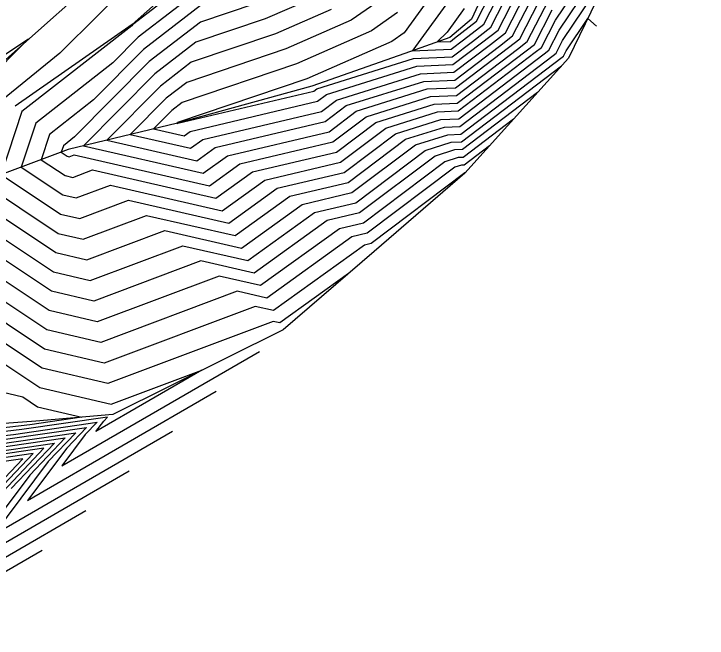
# Model space of a CAD drawing. Extents: x 2188792 to 2191981, y 386090 to 389710.
# Drawn here: x 2190880.32 to 2190920.83, y 388163.35 to 388199.83 of the extents above; entities that cross this region are included whole.
import ezdxf

# ---------------------------------------------------------------- set-up
doc = ezdxf.new("R2010")
doc.units = 0
for name, color, linetype in [('DTM Contours Major', 7, 'Continuous'), ('DTM Contours Minor', 7, 'Continuous'), ('PH Exist DTM Breakline', 7, 'Continuous')]:
    doc.layers.add(name, color=color, linetype=linetype)

msp = doc.modelspace()

# ---------------------------------------------------------------- linework, layer by layer
at = {"layer": 'DTM Contours Major'}
for points in [[(2190906.022, 388201.019), (2190903.637, 388197.709), (2190903.596, 388197.668), (2190905.874, 388197.766), (2190906.593, 388198.312), (2190907.77, 388199.221), (2190910.347, 388204.258)], [(2190878.404, 388189.997), (2190882.907, 388187), (2190884.372, 388186.656), (2190888.077, 388188.046), (2190893.243, 388186.867), (2190896.436, 388189.165), (2190899.85, 388189.972), (2190903.202, 388192.498), (2190905.472, 388193.21), (2190906.376, 388193.248), (2190911.831, 388197.396), (2190912.004, 388197.529), (2190912.38, 388198.265), (2190915.435, 388202.825), (2190916.635, 388201.719)], [(2190887.481, 388201.999), (2190882.996, 388197.537), (2190879.663, 388194.801)], [(2190897.675, 388200.711), (2190895.006, 388199.544), (2190890.952, 388198.168), (2190888.558, 388196.322), (2190884.384, 388192.11), (2190891.379, 388190.512), (2190892.803, 388191.538), (2190898.732, 388192.939), (2190900.319, 388194.134), (2190904.471, 388195.436), (2190906.125, 388195.507), (2190909.212, 388197.854), (2190909.887, 388198.375), (2190911.363, 388201.261)], [(2190908.117, 388192.123), (2190906.626, 388190.99), (2190906.472, 388190.983), (2190906.086, 388190.862), (2190900.968, 388187.005), (2190900.069, 388186.792), (2190895.107, 388183.221), (2190893.364, 388183.619), (2190885.392, 388180.628), (2190882.24, 388181.369), (2190876.68, 388185.069)], [(2190879.355, 388174.687), (2190883.935, 388175.353), (2190882.329, 388173.661), (2190879.116, 388169.384), (2190889.592, 388175.445)], [(2190876.927, 388169.721), (2190880.832, 388173.831), (2190876.98, 388173.271)]]:
    msp.add_lwpolyline(points, dxfattribs=at)
at = {"layer": 'DTM Contours Minor'}
for points in [[(2190906.624, 388200.133), (2190905.64, 388198.766), (2190905.048, 388198.184), (2190905.824, 388198.217), (2190906.069, 388198.403), (2190907.346, 388199.391), (2190910.143, 388204.857)], [(2190891.752, 388201.687), (2190887.573, 388198.465), (2190886.091, 388196.968), (2190881.594, 388193.447), (2190880.745, 388190.869), (2190883.174, 388189.253), (2190883.964, 388189.068), (2190885.962, 388189.817), (2190892.497, 388188.325), (2190894.983, 388190.114), (2190899.402, 388191.158), (2190902.049, 388193.153), (2190905.071, 388194.1), (2190906.275, 388194.152), (2190910.784, 388197.579), (2190911.157, 388197.867), (2190911.974, 388199.463), (2190915.132, 388204.18)], [(2190892.018, 388202.86), (2190887.245, 388199.179), (2190887.203, 388199.136), (2190880.786, 388194.112), (2190879.575, 388190.433), (2190883.04, 388188.127), (2190884.168, 388187.862), (2190887.02, 388188.932), (2190892.87, 388187.596), (2190895.709, 388189.64), (2190899.626, 388190.565), (2190902.626, 388192.825), (2190905.272, 388193.655), (2190906.326, 388193.7), (2190911.308, 388197.487), (2190911.58, 388197.698), (2190912.177, 388198.864), (2190915.644, 388204.041)], [(2190905.419, 388201.905), (2190903.125, 388198.72), (2190902.395, 388198.208), (2190897.428, 388196.037), (2190889.885, 388193.477), (2190889.87, 388193.465), (2190889.844, 388193.439), (2190889.888, 388193.429), (2190889.897, 388193.436), (2190897.837, 388195.312), (2190898.011, 388195.443), (2190903.67, 388197.218), (2190905.925, 388197.314), (2190907.117, 388198.22), (2190908.193, 388199.052), (2190910.55, 388203.658)], [(2190902.734, 388199.9), (2190901.215, 388198.833), (2190896.823, 388196.914), (2190890.152, 388194.65), (2190889.542, 388194.18), (2190888.479, 388193.107), (2190890.26, 388192.7), (2190890.623, 388192.961), (2190898.061, 388194.719), (2190898.588, 388195.116), (2190903.871, 388196.772), (2190905.975, 388196.862), (2190907.641, 388198.128), (2190908.617, 388198.883), (2190910.753, 388203.059)], [(2190902.343, 388201.081), (2190900.035, 388199.459), (2190896.217, 388197.791), (2190890.418, 388195.823), (2190889.214, 388194.894), (2190887.114, 388192.775), (2190890.633, 388191.971), (2190891.35, 388192.487), (2190898.284, 388194.125), (2190899.165, 388194.789), (2190904.071, 388196.327), (2190906.025, 388196.41), (2190908.164, 388198.037), (2190909.04, 388198.714), (2190910.957, 388202.46)], [(2190898.855, 388200.085), (2190895.611, 388198.668), (2190890.685, 388196.995), (2190888.886, 388195.608), (2190885.749, 388192.442), (2190891.006, 388191.242), (2190892.076, 388192.012), (2190898.508, 388193.532), (2190899.742, 388194.462), (2190904.271, 388195.882), (2190906.075, 388195.959), (2190908.688, 388197.945), (2190909.463, 388198.544), (2190911.16, 388201.861)], [(2190891.485, 388200.514), (2190887.902, 388197.751), (2190884.979, 388194.801), (2190882.402, 388192.783), (2190881.915, 388191.306), (2190883.307, 388190.38), (2190883.76, 388190.273), (2190884.905, 388190.703), (2190892.124, 388189.054), (2190894.256, 388190.589), (2190899.179, 388191.752), (2190901.472, 388193.48), (2190904.871, 388194.546), (2190906.225, 388194.603), (2190910.26, 388197.67), (2190910.733, 388198.036), (2190911.77, 388200.063)], [(2190894.4, 388200.421), (2190891.218, 388199.341), (2190888.23, 388197.037), (2190883.867, 388192.633), (2190883.21, 388192.118), (2190883.086, 388191.742), (2190883.441, 388191.506), (2190883.556, 388191.479), (2190883.848, 388191.588), (2190891.752, 388189.783), (2190893.53, 388191.063), (2190898.955, 388192.345), (2190900.895, 388193.807), (2190904.671, 388194.991), (2190906.175, 388195.055), (2190909.736, 388197.762), (2190910.31, 388198.206), (2190911.567, 388200.662)], [(2190877.234, 388189.561), (2190882.773, 388185.874), (2190884.576, 388185.451), (2190889.134, 388187.161), (2190893.616, 388186.137), (2190897.163, 388188.691), (2190900.073, 388189.378), (2190903.779, 388192.171), (2190905.672, 388192.764), (2190906.426, 388192.797), (2190912.355, 388197.304), (2190912.427, 388197.359), (2190912.584, 388197.666), (2190913.854, 388199.563), (2190914.354, 388199.103)], [(2190878.483, 388196.604), (2190881.182, 388198.365), (2190878.626, 388195.823)], [(2190876.063, 388189.124), (2190882.64, 388184.748), (2190884.78, 388184.245), (2190890.192, 388186.275), (2190893.988, 388185.408), (2190897.889, 388188.216), (2190900.297, 388188.785), (2190904.356, 388191.844), (2190905.872, 388192.319), (2190906.476, 388192.345), (2190912.325, 388196.791)], [(2190910.922, 388195.235), (2190906.526, 388191.893), (2190906.072, 388191.874), (2190904.933, 388191.516), (2190900.52, 388188.192), (2190898.616, 388187.742), (2190894.361, 388184.679), (2190891.249, 388185.39), (2190884.984, 388183.04), (2190882.507, 388183.621), (2190874.893, 388188.688)], [(2190909.52, 388193.679), (2190906.576, 388191.441), (2190906.272, 388191.428), (2190905.509, 388191.189), (2190900.744, 388187.598), (2190899.342, 388187.267), (2190894.734, 388183.95), (2190892.306, 388184.504), (2190885.188, 388181.834), (2190882.373, 388182.495), (2190875.64, 388186.975)], [(2190906.714, 388190.567), (2190906.677, 388190.538), (2190906.673, 388190.538), (2190906.663, 388190.535), (2190901.191, 388186.411), (2190900.796, 388186.318), (2190895.48, 388182.491), (2190894.421, 388182.733), (2190885.596, 388179.423), (2190882.106, 388180.242), (2190877.719, 388183.162), (2190875.984, 388183.578), (2190873.445, 388184.406), (2190872.274, 388184.507), (2190871.388, 388183.347), (2190871.078, 388179.142), (2190871.282, 388175.117), (2190876.289, 388174.559), (2190879.83, 388174.97), (2190884.556, 388175.657), (2190883.409, 388174.45), (2190881.116, 388171.396), (2190892.13, 388177.769)], [(2190899.875, 388184.658), (2190895.852, 388181.762), (2190895.478, 388181.848), (2190885.8, 388178.217), (2190881.973, 388179.116), (2190878.758, 388181.255), (2190876.419, 388181.817), (2190874.451, 388182.458), (2190872.376, 388182.637), (2190871.71, 388181.766), (2190871.477, 388178.608), (2190871.631, 388175.586), (2190872.776, 388175.262), (2190876.655, 388174.829), (2190880.305, 388175.253), (2190885.177, 388175.961), (2190884.49, 388175.238), (2190883.116, 388173.409), (2190894.668, 388180.093)], [(2190874.27, 388175.406), (2190871.98, 388176.054), (2190871.877, 388178.074), (2190872.033, 388180.185), (2190872.478, 388180.767), (2190875.458, 388180.51), (2190876.853, 388180.055), (2190879.797, 388179.348), (2190881.839, 388177.99), (2190886.003, 388177.012), (2190891.296, 388178.997), (2190885.116, 388175.421), (2190885.57, 388176.026), (2190885.797, 388176.265), (2190880.78, 388175.536), (2190877.021, 388175.099), (2190874.27, 388175.406)], [(2190875.763, 388175.551), (2190872.329, 388176.523), (2190872.277, 388177.54), (2190872.355, 388178.604), (2190872.579, 388178.897), (2190876.464, 388178.562), (2190877.288, 388178.294), (2190880.837, 388177.441), (2190881.706, 388176.863), (2190884.28, 388176.259), (2190881.255, 388175.819), (2190877.386, 388175.37), (2190875.763, 388175.551)], [(2190878.88, 388174.404), (2190883.315, 388175.048), (2190881.249, 388172.873), (2190877.116, 388167.371), (2190887.054, 388173.121)], [(2190878.405, 388174.121), (2190882.694, 388174.744), (2190880.168, 388172.085)], [(2190879.088, 388171.297), (2190882.073, 388174.44), (2190877.93, 388173.838)], [(2190878.007, 388170.509), (2190881.453, 388174.136), (2190877.455, 388173.555)], [(2190875.116, 388165.359), (2190884.516, 388170.797)], [(2190881.978, 388168.474), (2190873.116, 388163.346)]]:
    msp.add_lwpolyline(points, dxfattribs=at)
at = {"layer": 'PH Exist DTM Breakline'}
for points in [[(2190878.069, 388195.604), (2190887.667, 388204.117), (2190894.397, 388212.551), (2190897.785, 388217.716), (2190899.608, 388226.356), (2190901.431, 388234.996), (2190905.574, 388233.794)], [(2190910.846, 388233.798), (2190908.084, 388227.978), (2190903.716, 388219.359), (2190898.899, 388211.492), (2190892.191, 388203.619), (2190887.236, 388199.2), (2190880.399, 388194.43)], [(2190920.826, 388222.934), (2190916.325, 388216.405), (2190913.048, 388211.198), (2190909.89, 388205.604), (2190907.049, 388199.51), (2190905.798, 388198.451), (2190903.485, 388197.629), (2190897.727, 388195.605), (2190889.878, 388193.448), (2190883.486, 388191.891), (2190874.738, 388188.63), (2190872.142, 388186.928), (2190870.964, 388185.423), (2190870.251, 388180.246)], [(2190919.23, 388210.661), (2190915.979, 388203.95), (2190912.729, 388197.239), (2190906.678, 388190.526), (2190901.367, 388185.945), (2190896.056, 388181.363), (2190886.104, 388176.416), (2190881.607, 388176.029), (2190877.913, 388175.759), (2190872.683, 388176.998), (2190870.251, 388180.246)]]:
    msp.add_lwpolyline(points, dxfattribs=at)

doc.saveas('drawing.dxf')
